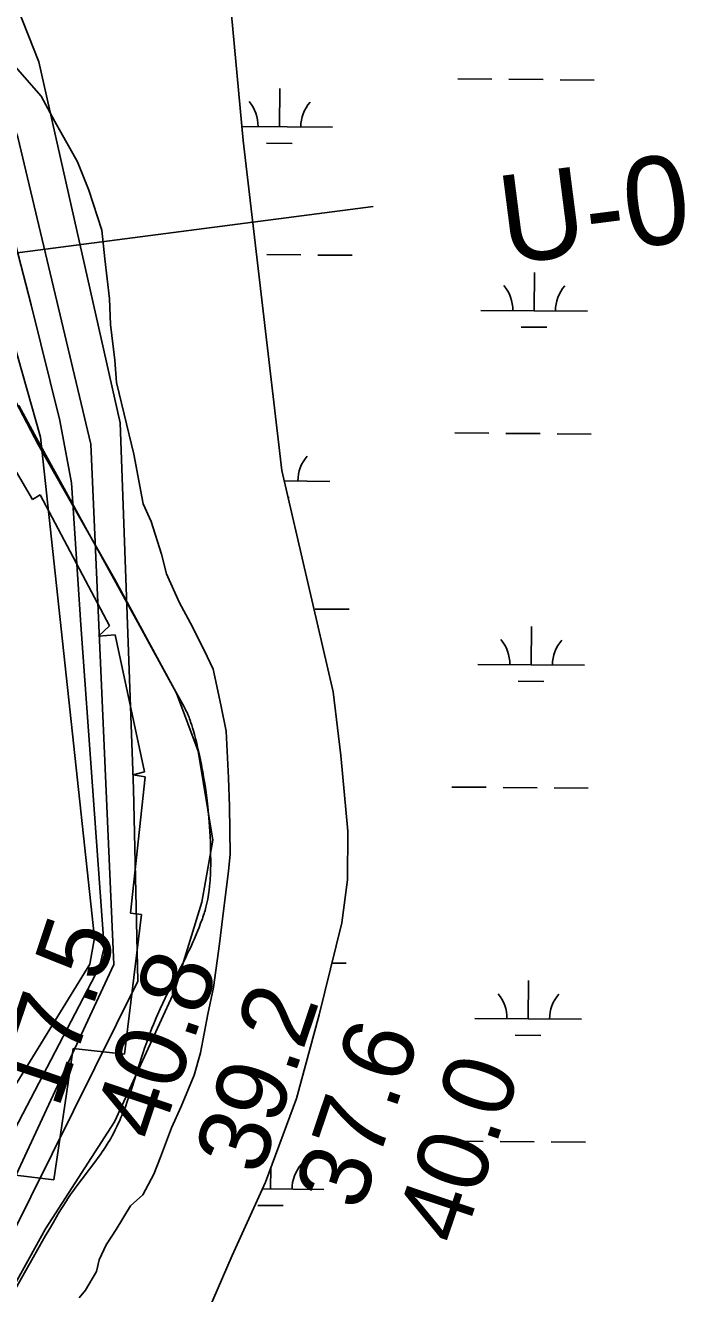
# Model space of a CAD drawing. Extents: x 3271442 to 3309282, y 752266 to 777610.
# Drawn here: x 3295359 to 3295970, y 773615 to 774806 of the extents above; entities that cross this region are included whole.
import ezdxf

# ---------------------------------------------------------------- set-up
doc = ezdxf.new("R2010")
doc.units = 0
for name, color, linetype in [('V-RIVR-RANG', 7, 'Continuous'), ('V-RIVR-RANG-IDEN', 7, 'Continuous'), ('V-ROAD-CNTR', 7, 'Continuous'), ('V-RRAP-RVMT', 7, 'Continuous'), ('V-SITE-VEGE', 7, 'Continuous'), ('V-TOPO-MAJR', 7, 'Continuous'), ('V-TOPO-MINR', 7, 'Continuous'), ('V-WETL-SWMP', 7, 'Continuous')]:
    doc.layers.add(name, color=color, linetype=linetype)

msp = doc.modelspace()

# ---------------------------------------------------------------- linework, layer by layer
at = {"layer": 'V-RIVR-RANG'}
msp.add_line((3295684.9, 774636.4), (3294534.7, 774486.5), dxfattribs=at)
at = {"layer": 'V-ROAD-CNTR'}
for points in [[(3295068.6, 773052.7), (3295126.6, 773228.4), (3295189.8, 773342.8), (3295229, 773438.4), (3295292.2, 773522), (3295377.5, 773675.6), (3295442.3, 773776.2), (3295498.7, 773899.1), (3295524.3, 773982.7), (3295534.5, 774040.8), (3295520.8, 774124.4), (3295500.4, 774179), (3295442.3, 774286.5), (3295370.7, 774412.8), (3295321.2, 774506.6), (3295304.1, 774569.8), (3295297.3, 774682.4), (3295292.2, 774750.7), (3295266.6, 774849.7), (3295235.9, 774960.6)], [(3295519, 773952.4), (3295520.5, 773956), (3295521.6, 773958.7), (3295523.1, 773962.8), (3295524.7, 773966.9), (3295525.3, 773968.6), (3295525.8, 773970.3), (3295526.3, 773971.9), (3295526.8, 773973.4), (3295527.2, 773974.9), (3295528, 773977.8), (3295528.7, 773980.6), (3295529.3, 773983.1), (3295529.7, 773985.6), (3295530.1, 773987.8), (3295530.5, 773989.9), (3295530.8, 773991.9), (3295531, 773993.8), (3295531.5, 773997.3), (3295531.8, 774000.4), (3295532, 774003), (3295532.1, 774005.4), (3295532.3, 774007.4), (3295532.4, 774011), (3295532.5, 774013.7), (3295532.6, 774017.8), (3295532.6, 774021.8), (3295532.5, 774028), (3295532.4, 774033.8), (3295532.2, 774039.2), (3295532, 774044.3), (3295531.7, 774049.1), (3295531.4, 774053.6), (3295531.1, 774057.8), (3295530.8, 774061.7), (3295530.5, 774065.4), (3295530.2, 774068.8), (3295529.8, 774072.1), (3295529.5, 774075.1), (3295528.8, 774080.8), (3295528.2, 774085.8), (3295527.5, 774090.2), (3295527, 774094), (3295526.4, 774097.3), (3295525.9, 774100.3), (3295525, 774105.4), (3295524.3, 774109.2), (3295523.8, 774112.1), (3295522.9, 774116.4), (3295521.9, 774120.7), (3295520.6, 774126.6), (3295519.5, 774131.8), (3295518.4, 774136.3), (3295517.4, 774140.2), (3295516.5, 774143.6), (3295515.6, 774146.5), (3295514.8, 774149.1), (3295514, 774151.3), (3295513.4, 774153.2), (3295512.7, 774154.9), (3295512.2, 774156.4), (3295511.1, 774158.9), (3295510.3, 774160.8), (3295509.6, 774162.2), (3295508.6, 774164.3), (3295507.5, 774166.3), (3295493.7, 774191.5), (3295469.5, 774235.6), (3295433.2, 774301.7), (3295415, 774334.7), (3295396.9, 774367.8), (3295367.1, 774422.2), (3295352.3, 774449.4)], [(3295349.4, 773619.4), (3295371.6, 773658.9), (3295377.2, 773668.7), (3295381.4, 773676), (3295384.7, 773681.5), (3295389.5, 773689.7), (3295391.9, 773693.8), (3295394.4, 773697.8), (3295395.8, 773700), (3295397.1, 773702.1), (3295398.4, 773704.2), (3295399.7, 773706.1), (3295401, 773708), (3295403.6, 773711.6), (3295406, 773714.9), (3295424.8, 773739.7), (3295427, 773742.8), (3295429, 773745.6), (3295430.7, 773748), (3295432.2, 773750.2), (3295433.4, 773752.1), (3295434.5, 773753.8), (3295436.3, 773756.7), (3295437.7, 773758.9), (3295438.7, 773760.6), (3295440.1, 773763.2), (3295441.5, 773765.8), (3295443, 773768.8), (3295444.5, 773771.8), (3295445.8, 773774.7), (3295447.1, 773777.5), (3295448.3, 773780.2), (3295449.4, 773782.9), (3295450.5, 773785.5), (3295451.5, 773788), (3295452.4, 773790.5), (3295454.2, 773795.3), (3295455.8, 773799.8), (3295457.2, 773804), (3295458.6, 773808), (3295461, 773815.6), (3295465.1, 773828.8), (3295468.3, 773838.6), (3295469.5, 773842.3), (3295470.5, 773845.6), (3295472.5, 773851.2), (3295473.9, 773855.4), (3295475.1, 773858.5), (3295476, 773860.9), (3295477.3, 773864.3), (3295478.7, 773867.8), (3295480, 773870.9), (3295481.3, 773874), (3295482.6, 773876.9), (3295483.8, 773879.7), (3295485.1, 773882.4), (3295487.5, 773887.6), (3295489.9, 773892.4), (3295492.1, 773897), (3295496.4, 773905.4), (3295500.1, 773912.9), (3295503.4, 773919.4), (3295506.3, 773925.1), (3295508.8, 773930.1), (3295510.9, 773934.6), (3295512.8, 773938.5), (3295514.4, 773942), (3295515.8, 773945), (3295516.9, 773947.7), (3295519, 773952.4)]]:
    msp.add_lwpolyline(points, dxfattribs=at)
at = {"layer": 'V-RRAP-RVMT'}
for p, q in [((3295298.1, 774475.4), (3295365.1, 774361)), ((3295365.1, 774361), (3295372.3, 774365.5)), ((3295372.3, 774365.5), (3295437.4, 774242.4)), ((3295437.4, 774242.4), (3295427.2, 774232.6)), ((3295427.2, 774232.6), (3295442.8, 774233.8)), ((3295442.8, 774233.8), (3295470.3, 774105.1)), ((3295470.3, 774105.1), (3295459.8, 774102.3)), ((3295459.8, 774102.3), (3295471.1, 774100.3)), ((3295471.1, 774100.3), (3295457.4, 773972.4)), ((3295467.6, 773971), (3295451.7, 773839.8)), ((3295457.4, 773972.4), (3295467.6, 773971)), ((3295403.5, 773845.1), (3295385.2, 773721.8)), ((3295451.7, 773839.8), (3295403.5, 773845.1)), ((3295385.2, 773721.8), (3295349.3, 773726.2))]:
    msp.add_line(p, q, dxfattribs=at)
at = {"layer": 'V-SITE-VEGE'}
for p, q in [((3295373.4, 774739.8), (3295338.1, 774780.5)), ((3295386.1, 774716.3), (3295373.4, 774739.8)), ((3295407.4, 774678.1), (3295386.1, 774716.3)), ((3295418.2, 774651.5), (3295407.4, 774678.1)), ((3295430.4, 774614), (3295418.2, 774651.5)), ((3295433.3, 774587.2), (3295430.4, 774614)), ((3295437.6, 774549.5), (3295433.3, 774587.2)), ((3295438.4, 774525.5), (3295437.6, 774549.5)), ((3295442.5, 774491.8), (3295438.4, 774525.5)), ((3295444.2, 774470.9), (3295442.5, 774491.8)), ((3295451.2, 774441.2), (3295444.2, 774470.9)), ((3295460.4, 774403.6), (3295451.2, 774441.2)), ((3295469, 774357), (3295460.4, 774403.6)), ((3295476.5, 774340.3), (3295469, 774357)), ((3295486.5, 774309.7), (3295476.5, 774340.3)), ((3295491.1, 774291), (3295486.5, 774309.7)), ((3295503, 774264.4), (3295491.1, 774291)), ((3295513.6, 774244.8), (3295503, 774264.4)), ((3295526.4, 774219.3), (3295513.6, 774244.8)), ((3295535, 774201.7), (3295526.4, 774219.3)), ((3295542.1, 774168), (3295535, 774201.7)), ((3295546.9, 774143.2), (3295542.1, 774168)), ((3295549.4, 774099.4), (3295546.9, 774143.2)), ((3295550.3, 774072.5), (3295549.4, 774099.4)), ((3295550.8, 774027.7), (3295550.3, 774072.5)), ((3295549.4, 774011.7), (3295550.8, 774027.7)), ((3295543.8, 773969.6), (3295549.4, 774011.7)), ((3295540.7, 773943.6), (3295543.8, 773969.6)), ((3295535.1, 773902.5), (3295540.7, 773943.6)), ((3295529.9, 773877.4), (3295535.1, 773902.5)), ((3295523.1, 773841.2), (3295529.9, 773877.4)), ((3295516.9, 773820.1), (3295523.1, 773841.2)), ((3295504.9, 773790.8), (3295516.9, 773820.1)), ((3295495.6, 773770.5), (3295504.9, 773790.8)), ((3295485.5, 773743.2), (3295495.6, 773770.5)), ((3295479.1, 773727.1), (3295485.5, 773743.2)), ((3295468.8, 773707.8), (3295479.1, 773727.1)), ((3295457.2, 773697.4), (3295468.8, 773707.8)), ((3295443.9, 773675), (3295457.2, 773697.4)), ((3295434.5, 773660.8), (3295443.9, 773675)), ((3295427.9, 773646.6), (3295434.5, 773660.8)), ((3295425.3, 773635.5), (3295427.9, 773646.6)), ((3295414.9, 773618.2), (3295425.3, 773635.5)), ((3295409.2, 773611), (3295414.9, 773618.2))]:
    msp.add_line(p, q, dxfattribs=at)
at = {"layer": 'V-TOPO-MAJR'}
msp.add_lwpolyline([(3295305, 773629.9), (3295441.6, 773924.2), (3295420, 774412.9), (3295351.4, 774701.4), (3295213.5, 775086.1), (3295193.5, 775620.1), (3295184.9, 775833.1)], dxfattribs=at)
at = {"layer": 'V-TOPO-MINR'}
for points in [[(3295251.6, 773646.7), (3295332.7, 773784.3), (3295419, 773924.3), (3295423.5, 773949.1), (3295372.7, 774419.5), (3295278.6, 774752), (3295229.2, 774890.1), (3295179.9, 775057.5), (3295166.5, 775123.1), (3295151.1, 775306.2), (3295051.4, 775833.1)], [(3295099.2, 775833.1), (3295118.2, 775735.9), (3295136, 775611.5), (3295180.2, 775211.2), (3295186.9, 775150.2), (3295198, 775066.5), (3295224.9, 774980.5), (3295312.5, 774742.9), (3295364, 774543.8), (3295390.8, 774435.3), (3295402, 774376.5), (3295410.7, 774243.1), (3295432.6, 773940.1), (3295428, 773922), (3295279.7, 773637.9)], [(3295323.1, 773624.3), (3295464.1, 773908.3), (3295460.1, 774089.2), (3295447.4, 774432.9), (3295371.3, 774772.2), (3295299.4, 774953.2), (3295259.1, 775088.9), (3295250.6, 775333.1), (3295219.3, 775833.1)]]:
    msp.add_lwpolyline(points, dxfattribs=at)
at = {"layer": 'V-WETL-SWMP'}
for p, q in [((3295485.1, 775542.7), (3295563, 774698.3)), ((3295764.5, 774756.2), (3295796.5, 774755.9)), ((3295597.1, 774711.1), (3295597.3, 774747.1)), ((3295812.5, 774755.8), (3295844.5, 774755.5)), ((3295860.5, 774755.4), (3295892.5, 774755.1)), ((3295561.8, 774711.4), (3295647, 774710.7)), ((3295563, 774698.3), (3295599.4, 774388.2)), ((3295584.9, 774695.8), (3295608.9, 774695.6)), ((3295585.2, 774591.1), (3295617.2, 774590.9)), ((3295633.2, 774590.7), (3295665.2, 774590.5)), ((3295836.1, 774538.3), (3295836.4, 774574.3)), ((3295786.1, 774538.7), (3295886.1, 774537.9)), ((3295824, 774523), (3295848, 774522.8)), ((3295761.8, 774423.5), (3295793.7, 774423.2)), ((3295809.7, 774423.1), (3295841.7, 774422.9)), ((3295857.7, 774422.7), (3295889.7, 774422.5)), ((3295599.4, 774388.2), (3295647.6, 774180.4)), ((3295601.7, 774378.4), (3295644.3, 774378)), ((3295605.3, 774362.9), (3295606.2, 774362.9)), ((3295630.5, 774258.1), (3295662.5, 774257.8)), ((3295833.4, 774205.7), (3295833.7, 774241.7)), ((3295783.4, 774206.1), (3295883.4, 774205.3)), ((3295821.2, 774190.3), (3295845.2, 774190.1)), ((3295647.6, 774180.4), (3295654.8, 774120.5)), ((3295654.8, 774120.5), (3295661.2, 774049.3)), ((3295759, 774090.8), (3295791, 774090.6)), ((3295807, 774090.5), (3295839, 774090.2)), ((3295855, 774090.1), (3295887, 774089.8)), ((3295661.2, 774049.3), (3295661, 774003.6)), ((3295661, 774003.6), (3295655.5, 773963.3)), ((3295655.5, 773963.3), (3295634.3, 773876.7)), ((3295646.1, 773925.3), (3295659.7, 773925.2)), ((3295830.6, 773873), (3295830.9, 773909)), ((3295634.3, 773876.7), (3295613.1, 773798.2)), ((3295780.6, 773873.4), (3295880.6, 773872.6)), ((3295818.5, 773857.7), (3295842.5, 773857.5)), ((3295613.1, 773798.2), (3295583.9, 773719.7)), ((3295756.3, 773758.2), (3295788.3, 773757.9)), ((3295804.3, 773757.8), (3295836.3, 773757.5)), ((3295852.3, 773757.4), (3295884.3, 773757.1)), ((3295588.8, 773713.1), (3295589, 773733.4)), ((3295583.9, 773719.7), (3295552.7, 773650.7)), ((3295581, 773713.2), (3295638.8, 773712.7)), ((3295576.7, 773697.8), (3295600.7, 773697.6)), ((3295552.7, 773650.7), (3295516.8, 773568.2))]:
    msp.add_line(p, q, dxfattribs=at)
for centre, start, end in [((3295541.8, 774712.1), 358.7563, 40.2999), ((3295652.3, 774711.1), 138.7563, 180.2999), ((3295780.9, 774539.3), 358.7563, 40.2999), ((3295891.4, 774538.4), 138.7563, 180.2999), ((3295649.6, 774378.5), 138.7563, 180.2999), ((3295778.1, 774206.6), 358.7563, 40.2999), ((3295888.6, 774205.7), 138.7563, 180.2999), ((3295775.4, 773873.9), 358.7563, 40.2999), ((3295885.9, 773873), 138.7563, 180.2999), ((3295644.1, 773713.2), 138.7563, 180.2999)]:
    msp.add_arc(centre, 35.2, start, end, dxfattribs=at)

# ---------------------------------------------------------------- texts
at = {"layer": 'V-RIVR-RANG'}
for s, p in [('17.5', (3295389.5, 773787.5)), ('40.8', (3295484.4, 773755.9)), ('39.2', (3295579.3, 773724.3)), ('37.6', (3295673.6, 773690.9)), ('40.0', (3295768.1, 773658.3))]:
    msp.add_text(s, height=67, rotation=71.4283, dxfattribs=at).set_placement(p)
at = {"layer": 'V-RIVR-RANG-IDEN'}
msp.add_text('U-020', height=83, rotation=7.2823, dxfattribs=at).set_placement((3295808.9, 774581.9))

doc.saveas('drawing.dxf')
